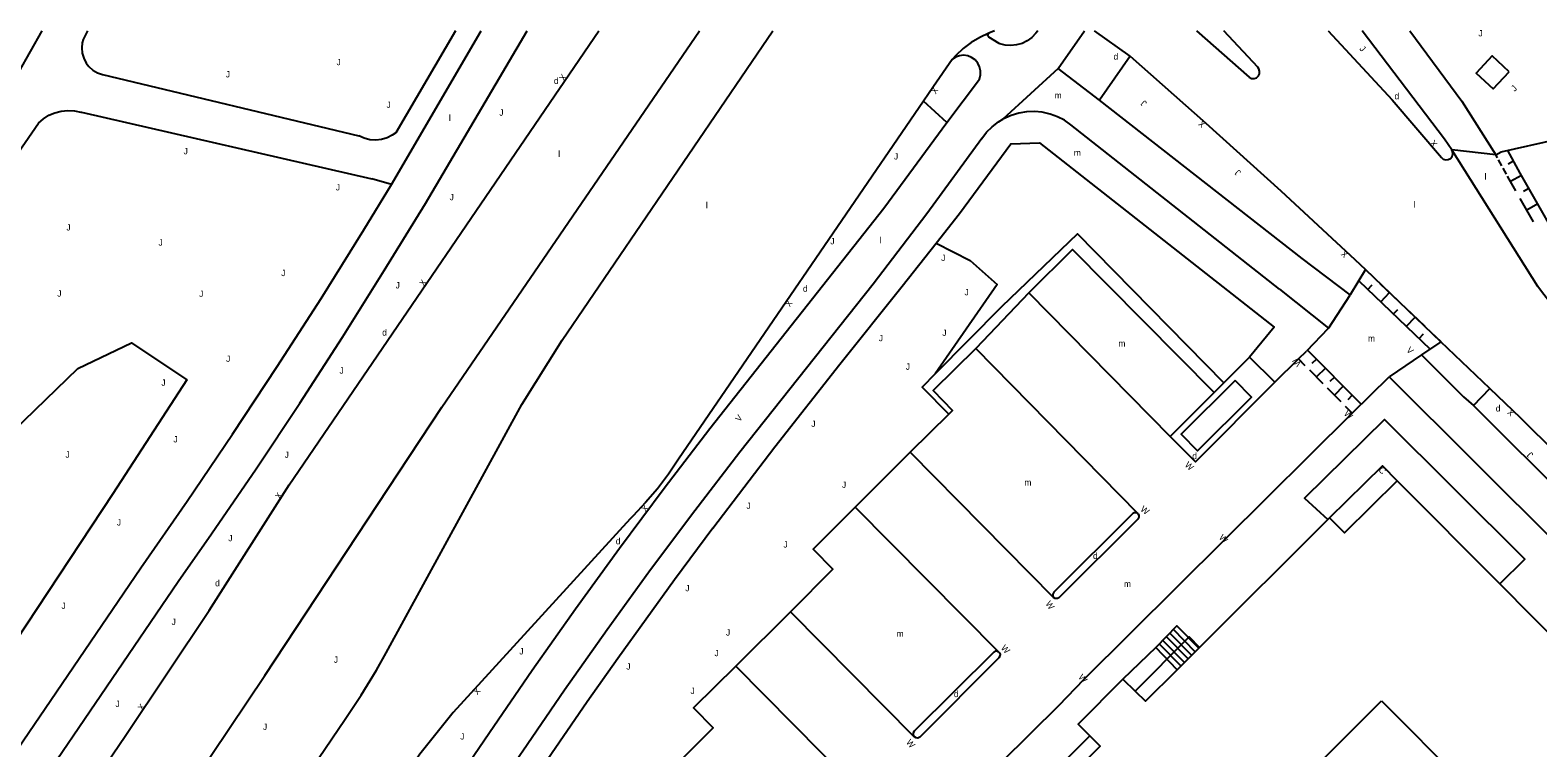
# Model space of a CAD drawing. Extents: x 134999 to 136502, y 457398 to 459002.
# Drawn here: x 136129.7 to 136249.2, y 458943.1 to 459000.1 of the extents above; entities that cross this region are included whole.
import ezdxf

# ---------------------------------------------------------------- set-up
doc = ezdxf.new("R2010")
doc.units = 0
for name, color, linetype in [('RI_DGTB_18', 7, 'Continuous'), ('RI_DGTB_19', 7, 'Continuous'), ('RI_DGTB_2', 7, 'Continuous'), ('RI_DGTB_28', 7, 'Continuous'), ('RI_DGTB_29', 7, 'Continuous'), ('RI_DGTB_30', 7, 'Continuous'), ('RI_DGTB_31', 7, 'Continuous'), ('RI_DGTB_32', 7, 'Continuous'), ('RI_DGTB_43', 7, 'Continuous'), ('RI_DGTB_49', 7, 'Continuous'), ('RI_DGTB_53', 7, 'Continuous'), ('RI_DGTB_54', 7, 'Continuous'), ('RI_DGTB_7', 7, 'Continuous')]:
    doc.layers.add(name, color=color, linetype=linetype)

msp = doc.modelspace()

# ---------------------------------------------------------------- linework, layer by layer
at = {"layer": 'RI_DGTB_18'}
msp.add_lwpolyline([(136111.248, 458949.466), (136112.562, 458951.43), (136116, 458954.13), (136120.132, 458957.494), (136123.354, 458960.366), (136124.394, 458963.632), (136126.683, 458966.628), (136133.506, 458973.228), (136137.76, 458975.252), (136142.131, 458972.319), (136136.278, 458963.286), (136124.255, 458945.093), (136120.699, 458941.269), (136115.206, 458940.797), (136113.825, 458943.734), (136111.847, 458946.43), (136111.248, 458949.466)], dxfattribs=at)
at = {"layer": 'RI_DGTB_19'}
msp.add_lwpolyline([(136201.546, 458983.169), (136204.231, 458981.795), (136206.372, 458979.891), (136201.455, 458972.793)], dxfattribs=at)
at = {"layer": 'RI_DGTB_2'}
for p, q in [((136220.65, 458949.313), (136222.355, 458951.04)), ((136226.47, 458936.516), (136236.85, 458946.863)), ((136236.85, 458946.863), (136247.164, 458936.505))]:
    msp.add_line(p, q, dxfattribs=at)
for points in [[(136232.717, 458961.38), (136236.92, 458965.492), (136238.082, 458964.321)], [(136238.082, 458964.321), (136233.91, 458960.178), (136232.717, 458961.38)], [(136238.082, 458964.321), (136246.211, 458956.133)], [(136222.422, 458951.107), (136232.592, 458961.257)], [(136232.592, 458961.257), (136232.717, 458961.38)], [(136246.211, 458956.133), (136251.309, 458950.999)], [(136222.355, 458951.04), (136222.422, 458951.107)], [(136217.302, 458947.642), (136218.13, 458946.843), (136220.65, 458949.313)], [(136216.331, 458948.58), (136212.788, 458945.023), (136213.73, 458944.079)], [(136216.331, 458948.58), (136217.302, 458947.642)], [(136213.73, 458944.079), (136214.542, 458943.265), (136210.258, 458938.993)]]:
    msp.add_lwpolyline(points, dxfattribs=at)
at = {"layer": 'RI_DGTB_28'}
for p, q in [((136221.231, 458949.901), (136219.507, 458951.66)), ((136221.512, 458950.186), (136219.785, 458951.949)), ((136221.793, 458950.471), (136220.063, 458952.237)), ((136222.074, 458950.755), (136220.34, 458952.525)), ((136218.952, 458951.084), (136216.331, 458948.58)), ((136220.65, 458949.313), (136218.952, 458951.084)), ((136220.95, 458949.617), (136219.23, 458951.372))]:
    msp.add_line(p, q, dxfattribs=at)
msp.add_lwpolyline([(136222.355, 458951.04), (136220.618, 458952.813), (136218.952, 458951.084)], dxfattribs=at)
at = {"layer": 'RI_DGTB_31'}
for p, q in [((136246.035, 458989.931), (136245.903, 458990.175)), ((136247.835, 458988.697), (136246.853, 458990.52)), ((136246.385, 458989.28), (136246.122, 458989.768)), ((136246.736, 458988.63), (136246.473, 458989.118)), ((136247.309, 458989.673), (136246.869, 458989.436)), ((136251.887, 458981.636), (136247.822, 458988.721)), ((136246.955, 458988.223), (136246.824, 458988.467)), ((136247.482, 458987.304), (136246.955, 458988.223)), ((136247.937, 458988.524), (136247.057, 458988.049)), ((136248.525, 458987.495), (136248.092, 458987.246)), ((136248.888, 458984.853), (136247.834, 458986.691)), ((136249.228, 458986.27), (136248.361, 458985.772)), ((136235.566, 458981.08), (136236.199, 458980.45)), ((136235.032, 458980.182), (136240.707, 458974.765)), ((136235.763, 458979.484), (136236.108, 458979.845)), ((136236.708, 458979.964), (136238.233, 458978.508)), ((136236.78, 458978.513), (136237.471, 458979.236)), ((136238.742, 458978.023), (136240.268, 458976.566)), ((136237.797, 458977.542), (136238.143, 458977.904)), ((136238.815, 458976.571), (136239.505, 458977.295)), ((136239.832, 458975.6), (136240.177, 458975.962)), ((136240.777, 458976.081), (136241.54, 458975.353)), ((136235.233, 458970.381), (136230.975, 458974.682)), ((136230.793, 458973.444), (136230.261, 458973.982)), ((136231.682, 458973.968), (136231.326, 458973.617)), ((136232.392, 458973.251), (136231.681, 458972.548)), ((136232.213, 458972.01), (136231.148, 458973.086)), ((136233.102, 458972.534), (136232.746, 458972.182)), ((136233.633, 458970.575), (136232.568, 458971.651)), ((136233.812, 458971.817), (136233.101, 458971.113)), ((136234.522, 458971.1), (136234.166, 458970.748)), ((136234.521, 458969.679), (136233.988, 458970.217))]:
    msp.add_line(p, q, dxfattribs=at)
at = {"layer": 'RI_DGTB_32'}
msp.add_lwpolyline([(136225.24, 458972.256), (136220.964, 458968.008), (136222.26, 458966.703), (136226.536, 458970.951), (136225.24, 458972.256)], dxfattribs=at)
at = {"layer": 'RI_DGTB_49'}
for points in [[(136224.347, 458972.083), (136212.753, 458983.902), (136206.709, 458978.114), (136201.455, 458972.793)], [(136201.455, 458972.793), (136200.425, 458971.75), (136202.534, 458969.611)]]:
    msp.add_lwpolyline(points, dxfattribs=at)
at = {"layer": 'RI_DGTB_53'}
for p, q in [((136158.366, 458987.799), (136165.46, 459000)), ((136211.215, 458997.011), (136213.291, 459000)), ((136216.915, 458997.996), (136214.094, 459000)), ((136216.915, 458997.996), (136214.484, 458994.487)), ((136211.215, 458997.011), (136206.824, 458992.991)), ((136214.484, 458994.487), (136211.215, 458997.011)), ((136202.38, 458992.727), (136200.534, 458994.421)), ((136245.903, 458990.175), (136242.405, 458990.552)), ((136249.227, 458979.735), (136242.405, 458990.552)), ((136158.366, 458987.799), (136156.808, 458988.272)), ((136235.566, 458981.08), (136234.365, 458979.061)), ((136235.566, 458981.08), (136241.553, 458975.34)), ((136208.891, 458979.212), (136204.679, 458974.815)), ((136208.891, 458979.212), (136220.094, 458967.832)), ((136228.763, 458979.504), (136232.643, 458976.409)), ((136234.313, 458978.981), (136232.643, 458976.409)), ((136234.365, 458979.061), (136234.313, 458978.981)), ((136232.621, 458976.387), (136230.887, 458974.6)), ((136232.643, 458976.409), (136232.621, 458976.387)), ((136217.53, 458961.718), (136204.679, 458974.815)), ((136241.553, 458975.34), (136240.009, 458974.292)), ((136245.434, 458971.645), (136241.553, 458975.34)), ((136226.386, 458974.115), (136223.582, 458971.32)), ((136228.385, 458972.132), (136226.386, 458974.115)), ((136240.009, 458974.292), (136237.443, 458972.558)), ((136223.582, 458971.32), (136220.094, 458967.832)), ((136244.123, 458970.276), (136245.434, 458971.645)), ((136266.842, 458947.64), (136244.123, 458970.276)), ((136199.471, 458966.578), (136195.119, 458962.235)), ((136199.471, 458966.578), (136210.843, 458955.061)), ((136206.497, 458950.726), (136195.119, 458962.235)), ((136189.976, 458953.932), (136185.664, 458949.621)), ((136189.976, 458953.932), (136199.799, 458944.016)), ((136195.429, 458939.735), (136185.664, 458949.621))]:
    msp.add_line(p, q, dxfattribs=at)
for points in [[(136000, 458753.831), (136010.933, 458768.713), (136037.633, 458805.003), (136078.492, 458863.837), (136113.003, 458914.565), (136141.454, 458956.34), (136144.102, 458960.121), (136147.624, 458965.272), (136151.08, 458970.468), (136154.469, 458975.708), (136157.79, 458980.99), (136161.044, 458986.315), (136169.122, 459000)], [(136041.361, 458790.34), (136054.047, 458809.017), (136057.516, 458814.362), (136068.219, 458830.784), (136139.912, 458936.354), (136148.318, 458948.871), (136158.919, 458964.959), (136162.339, 458970.156), (136182.784, 459000)], [(136048.444, 458812.382), (136049.583, 458814.048), (136057.135, 458825.82), (136062.778, 458834.3), (136137.31, 458944.133), (136143.895, 458954.034), (136150.235, 458963.998), (136174.793, 459000)], [(136163.422, 459000), (136158.699, 458991.903), (136158.422, 458991.712), (136158.007, 458991.51), (136157.564, 458991.383), (136157.105, 458991.334), (136156.644, 458991.364), (136156.196, 458991.474), (136155.773, 458991.659)], [(136157.943, 458950.663), (136168.681, 458970.374), (136171.901, 458975.463), (136188.583, 459000)], [(136205.702, 458999.807), (136204.987, 458999.469), (136204.31, 458999.06), (136203.678, 458998.585), (136203.097, 458998.049), (136202.808, 458997.737)], [(136205.717, 458999.506), (136205.64, 458999.595), (136205.634, 458999.713), (136205.702, 458999.807)], [(136206.165, 459000), (136205.702, 458999.807)], [(136206.534, 458998.989), (136205.717, 458999.506)], [(136209.43, 458999.801), (136209.119, 458999.473), (136208.755, 458999.204), (136208.35, 458999.004), (136207.916, 458998.878), (136207.466, 458998.83), (136207.015, 458998.862), (136206.577, 458998.974), (136206.534, 458998.989)], [(136209.584, 459000), (136209.43, 458999.801)], [(136222.177, 459000), (136226.35, 458996.316)], [(136227.026, 458997.105), (136224.344, 459000)], [(136232.612, 459000), (136237.685, 458994.538), (136241.584, 458989.949)], [(136242.405, 458990.552), (136241.831, 458991.398), (136235.298, 459000)], [(136239.075, 459000), (136243.218, 458994.421), (136245.903, 458990.175)], [(136202.808, 458997.737), (136201.33, 458995.593), (136200.534, 458994.421)], [(136204.97, 458996.174), (136205.053, 458996.495), (136205.057, 458996.826), (136204.982, 458997.149), (136204.833, 458997.444), (136204.616, 458997.695), (136204.347, 458997.888), (136204.039, 458998.01), (136203.71, 458998.055), (136203.381, 458998.02), (136203.069, 458997.908), (136202.808, 458997.737)], [(136216.915, 458997.996), (136222.908, 458992.677), (136228.847, 458987.298), (136234.732, 458981.859), (136235.566, 458981.08)], [(136226.35, 458996.316), (136226.533, 458996.227), (136226.735, 458996.215), (136226.927, 458996.282), (136227.079, 458996.417), (136227.168, 458996.6), (136227.18, 458996.802), (136227.113, 458996.994), (136227.026, 458997.105)], [(136202.38, 458992.727), (136204.97, 458996.174)], [(136200.534, 458994.421), (136181.112, 458966.043)], [(136212.223, 458992.547), (136211.707, 458992.902), (136211.151, 458993.187), (136210.563, 458993.4), (136209.952, 458993.536), (136209.329, 458993.593), (136208.704, 458993.57), (136208.086, 458993.467), (136207.487, 458993.287), (136206.824, 458992.991)], [(136234.365, 458979.061), (136230.547, 458981.946), (136214.484, 458994.487)], [(136125.941, 458884.783), (136129.85, 458890.883), (136133.827, 458896.938), (136137.87, 458902.95), (136141.979, 458908.916), (136166.133, 458944.346), (136169.514, 458949.286), (136172.94, 458954.15), (136176.431, 458958.967), (136179.987, 458963.737), (136183.606, 458968.459), (136197.375, 458985.936), (136202.38, 458992.727)], [(136205.152, 458991.46), (136205.537, 458991.953), (136205.982, 458992.393), (136206.479, 458992.772), (136206.824, 458992.991)], [(136228.763, 458979.504), (136212.223, 458992.547)], [(136245.903, 458990.175), (136246.33, 458990.402), (136250.794, 458991.412), (136251.84, 458992.328)], [(136205.152, 458991.46), (136200.795, 458985.48), (136196.544, 458979.915), (136185.977, 458966.59), (136182.406, 458961.941), (136178.898, 458957.243), (136175.455, 458952.498), (136172.078, 458947.707), (136168.765, 458942.869), (136168.583, 458942.599), (136149.678, 458914.864), (136144.984, 458908.018)], [(136201.546, 458983.169), (136203.398, 458985.512), (136207.452, 458991.041), (136209.725, 458991.115), (136228.322, 458976.498), (136226.386, 458974.115)], [(136241.584, 458989.949), (136241.74, 458989.822), (136241.933, 458989.766), (136242.133, 458989.788), (136242.308, 458989.886), (136242.433, 458990.044), (136242.486, 458990.238), (136242.46, 458990.438), (136242.405, 458990.552)], [(136076.165, 458865.896), (136105.978, 458909.638), (136138.485, 458957.425), (136142.157, 458962.695), (136145.762, 458968.009), (136149.301, 458973.369), (136152.773, 458978.772), (136156.178, 458984.218), (136158.366, 458987.799)], [(136183.828, 458960.565), (136188.737, 458967.009), (136193.897, 458973.573), (136198.837, 458979.742), (136201.546, 458983.169)], [(136223.582, 458971.32), (136212.35, 458982.65), (136208.891, 458979.212)], [(136254.262, 458973.626), (136252.621, 458975.479), (136251.041, 458977.384), (136249.523, 458979.338), (136249.227, 458979.735)], [(136204.679, 458974.815), (136201.303, 458971.463), (136202.823, 458969.897), (136202.534, 458969.611)], [(136230.259, 458973.983), (136230.887, 458974.6)], [(136228.385, 458972.132), (136230.225, 458973.95), (136230.259, 458973.983)], [(136240.009, 458974.292), (136243.328, 458970.974), (136244.123, 458970.276)], [(136220.094, 458967.832), (136222.093, 458965.825), (136228.385, 458972.132)], [(136234.521, 458969.679), (136237.443, 458972.558)], [(136237.443, 458972.558), (136264.59, 458945.527), (136298.67, 458911.46), (136320.74, 458889.375), (136321.149, 458888.931), (136321.51, 458888.422), (136321.804, 458887.872), (136322.024, 458887.288), (136322.169, 458886.68), (136322.234, 458886.059), (136322.22, 458885.435), (136322.126, 458884.818), (136321.954, 458884.218), (136321.707, 458883.645), (136321.388, 458883.108), (136321.004, 458882.616)], [(136163.564, 458896.125), (136162.844, 458896.886), (136162.791, 458896.956), (136162.655, 458897.216), (136162.595, 458897.503), (136162.614, 458897.796), (136162.711, 458898.072), (136162.879, 458898.313), (136168.509, 458903.902), (136179.804, 458915.191), (136188.892, 458924.225), (136191.014, 458926.359), (136202.114, 458937.452), (136211.277, 458946.525), (136213.249, 458948.56), (136224.401, 458959.638), (136234.521, 458969.679)], [(136202.534, 458969.611), (136199.471, 458966.578)], [(136181.112, 458966.043), (136180.307, 458964.844), (136179.437, 458963.69), (136178.505, 458962.587), (136177.513, 458961.537), (136177.272, 458961.299)], [(136177.272, 458961.299), (136163.242, 458945.936), (136160.611, 458942.649), (136129.393, 458896.724)], [(136195.119, 458962.235), (136191.78, 458958.895), (136193.338, 458957.308), (136189.976, 458953.932)], [(136217.53, 458961.718), (136217.384, 458961.785), (136217.223, 458961.775), (136217.123, 458961.723), (136210.852, 458955.478), (136210.78, 458955.335), (136210.784, 458955.175), (136210.843, 458955.061)], [(136217.53, 458961.718), (136217.597, 458961.588), (136217.598, 458961.425), (136217.523, 458961.281), (136211.267, 458955.035), (136211.142, 458954.977), (136210.982, 458954.981), (136210.843, 458955.061)], [(136154.696, 458945.407), (136155.961, 458947.326), (136157.158, 458949.288), (136157.943, 458950.663)], [(136206.497, 458950.726), (136206.369, 458950.798), (136206.222, 458950.794), (136206.099, 458950.715), (136199.798, 458944.458), (136199.722, 458944.317), (136199.722, 458944.157), (136199.799, 458944.016)], [(136206.497, 458950.726), (136206.544, 458950.682), (136206.608, 458950.546), (136206.596, 458950.395), (136206.509, 458950.271), (136200.231, 458943.985), (136200.094, 458943.915), (136199.941, 458943.922), (136199.811, 458944.004), (136199.799, 458944.016)], [(136185.664, 458949.621), (136182.308, 458946.303), (136183.853, 458944.715), (136180.493, 458941.379)], [(136125.107, 458901.811), (136154.696, 458945.407)]]:
    msp.add_lwpolyline(points, dxfattribs=at)
at = {"layer": 'RI_DGTB_54'}
for points in [[(136127.897, 458995.073), (136130.671, 459000)], [(136134.247, 459000), (136133.912, 458999.322), (136133.843, 458999.056), (136133.804, 458998.639), (136133.844, 458998.221), (136133.962, 458997.819), (136134.155, 458997.446), (136134.374, 458997.171), (136134.69, 458996.89), (136135.053, 458996.673), (136135.451, 458996.529), (136155.773, 458991.659)], [(136089.492, 458918.372), (136089.103, 458928.929), (136089.062, 458929.821), (136089.102, 458930.712), (136089.221, 458931.597), (136089.418, 458932.467), (136089.693, 458933.316), (136090.043, 458934.137), (136090.465, 458934.924), (136090.955, 458935.669), (136091.19, 458935.981), (136103.076, 458953.121), (136130.371, 458992.679), (136130.762, 458993.021), (136131.201, 458993.299), (136131.678, 458993.506), (136132.181, 458993.638), (136132.698, 458993.692), (136133.217, 458993.665), (136133.726, 458993.559), (136133.796, 458993.538), (136156.808, 458988.272)], [(136265.08, 458952.238), (136247.897, 458969.282), (136245.434, 458971.645)], [(136183.828, 458960.565), (136180.795, 458956.454), (136176.299, 458950.233), (136173.874, 458946.799), (136162.839, 458930.711), (136151.432, 458913.941), (136144.559, 458903.869)]]:
    msp.add_lwpolyline(points, dxfattribs=at)
msp.add_lwpolyline([(136246.962, 458996.743), (136245.608, 458998.003), (136244.348, 458996.649), (136245.702, 458995.389)], close=True, dxfattribs=at)
at = {"layer": 'RI_DGTB_7'}
for points in [[(136246.211, 458956.133), (136248.206, 458958.09), (136237.079, 458969.181), (136230.743, 458962.948), (136232.592, 458961.257)], [(136217.302, 458947.642), (136221.603, 458951.929), (136222.422, 458951.107)], [(136210.258, 458938.993), (136209.446, 458939.807), (136213.73, 458944.079)]]:
    msp.add_lwpolyline(points, dxfattribs=at)

# ---------------------------------------------------------------- texts
at = {"layer": 'RI_DGTB_29'}
for p in [(136215.597, 458997.71), (136171.23, 458995.784), (136237.874, 458994.572), (136190.974, 458979.31), (136157.619, 458975.83), (136245.897, 458969.813), (136221.842, 458966.033), (136176.137, 458959.275), (136213.97, 458958.114), (136144.376, 458955.947), (136202.94, 458947.16)]:
    msp.add_text('d', height=0.5, dxfattribs=at).set_placement(p)
at = {"layer": 'RI_DGTB_30'}
for s, height, rotation, p in [('X', 0.5, 55.62619, (136172.038, 458995.961)), ('X', 0.499, 236.76539, (136201.323, 458995.585)), ('X', 0.5, 139.23307, (136222.942, 458992.648)), ('X', 0.5, 310.02859, (136240.638, 458991.063)), ('X', 0.5, 137.23138, (136234.244, 458982.315)), ('X', 0.499, 55.42778, (136160.934, 458979.683)), ('X', 0.499, 235.9401, (136189.771, 458978.696)), ('V', 0.5, 315.67352, (136238.772, 458974.632)), ('W', 0.499, 130.81508, (136230.519, 458973.636)), ('V', 0.499, 52.62375, (136185.956, 458968.955)), ('W', 0.5, 315.70155, (136233.819, 458969.589)), ('X', 0.5, 135.76578, (136247.432, 458969.744)), ('W', 0.5, 317.93567, (136221.204, 458965.508)), ('X', 0.5, 57.42009, (136149.501, 458962.803)), ('X', 0.5, 227.69082, (136178.401, 458962.472)), ('W', 0.5, 322.59464, (136217.681, 458961.97)), ('W', 0.5, 314.45949, (136223.913, 458959.776)), ('W', 0.5, 305.57722, (136210.174, 458954.559)), ('W', 0.5, 311.75089, (136206.635, 458951.029)), ('W', 0.5, 311.22453, (136212.768, 458948.711)), ('X', 0.5, 228.13823, (136165.088, 458947.958)), ('X', 0.5, 55.59325, (136138.615, 458946.043)), ('W', 0.499, 310.06078, (136199.12, 458943.551))]:
    msp.add_text(s, height=height, rotation=rotation, dxfattribs=at).set_placement(p)
at = {"layer": 'RI_DGTB_31'}
for rotation, p in [(359.99973, (136244.521, 458999.552)), (313.17856, (136235.057, 458998.539)), (359.99963, (136154, 458997.27)), (359.99963, (136145.22, 458996.3)), (44.84888, (136247.399, 458995.147)), (138.02899, (136218.278, 458994.318)), (138.02899, (136225.743, 458988.815)), (359.99963, (136140.11, 458971.85)), (134.97321, (136248.912, 458966.417)), (359.99973, (136153.781, 458949.882))]:
    msp.add_text('J', height=0.5, rotation=rotation, dxfattribs=at).set_placement(p)
for p in [(136157.963, 458993.887), (136166.901, 458993.263), (136141.88, 458990.204), (136198.19, 458989.795), (136153.946, 458987.337), (136162.965, 458986.563), (136132.583, 458984.164), (136139.887, 458982.961), (136193.144, 458983.061), (136201.931, 458981.742), (136149.618, 458980.545), (136131.861, 458978.91), (136143.111, 458978.896), (136158.687, 458979.568), (136203.78, 458979.023), (136196.982, 458975.385), (136202.023, 458975.802), (136145.246, 458973.748), (136154.233, 458972.813), (136199.124, 458973.118), (136191.638, 458968.584), (136141.066, 458967.356), (136132.51, 458966.144), (136149.887, 458966.136), (136194.068, 458963.757), (136186.495, 458962.081), (136136.587, 458960.768), (136145.42, 458959.517), (136189.423, 458959.019), (136181.648, 458955.557), (136132.196, 458954.155), (136140.928, 458952.878), (136184.873, 458952.034), (136168.488, 458950.545), (136183.958, 458950.407), (136176.972, 458949.341), (136136.475, 458946.373), (136182.061, 458947.408), (136148.17, 458944.561), (136163.803, 458943.796)]:
    msp.add_text('J', height=0.5, dxfattribs=at).set_placement(p)
at = {"layer": 'RI_DGTB_43'}
for s, p in [('m', (136210.927, 458994.632)), ('l', (136162.908, 458992.859)), ('l', (136171.573, 458990.001)), ('m', (136212.447, 458990.088)), ('l', (136245.007, 458988.184)), ('l', (136183.28, 458985.93)), ('l', (136239.401, 458985.976)), ('l', (136197.066, 458983.145)), ('m', (136235.764, 458975.361)), ('m', (136215.983, 458974.963)), ('m', (136208.53, 458963.939)), ('m', (136216.422, 458955.891)), ('m', (136198.403, 458951.943))]:
    msp.add_text(s, height=0.5, dxfattribs=at).set_placement(p)
at = {"layer": 'RI_DGTB_7'}
msp.add_text('C', height=0.5, rotation=313.08204, dxfattribs=at).set_placement((136236.557, 458965.143))

doc.saveas('drawing.dxf')
